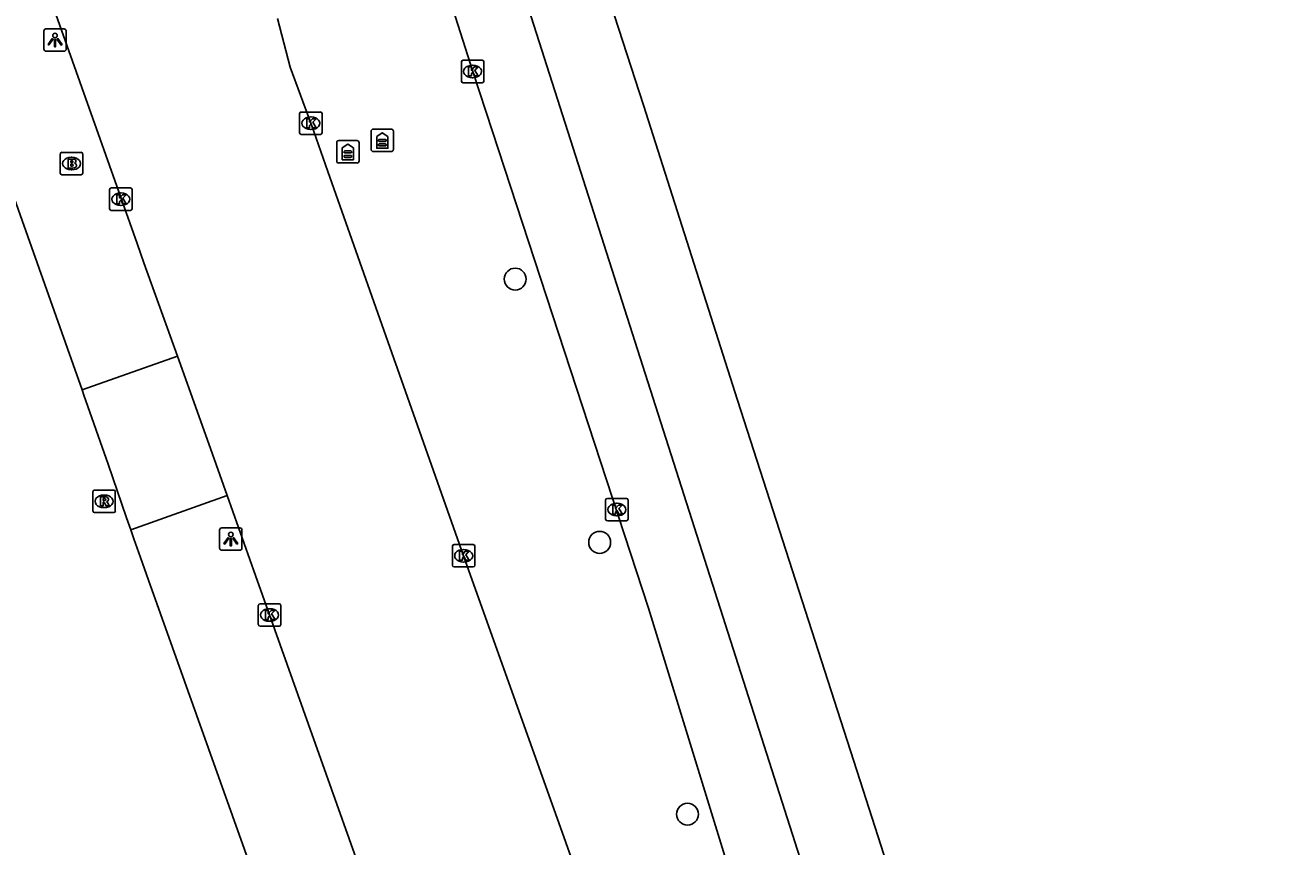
# Model space of a CAD drawing. Extents: x 157692 to 159670, y 381454 to 383289.
# Drawn here: x 159548.4 to 159603.8, y 382718.1 to 382754.8 of the extents above; entities that cross this region are included whole.
import ezdxf

# ---------------------------------------------------------------- set-up
doc = ezdxf.new("R2010")
doc.units = 0
for name, color, linetype in [('IMGEO_Boom', 7, 'Continuous'), ('IMGEO_Brandkraan', 7, 'Continuous'), ('IMGEO_Kolk', 7, 'Continuous'), ('IMGEO_Lichtpunt', 7, 'Continuous'), ('IMGEO_Reclamezuil', 7, 'Continuous'), ('IMGEO_Rijbaan_lokaal_open', 7, 'Continuous'), ('IMGEO_Rijbaan_regionaal_gesloten', 7, 'Continuous'), ('IMGEO_Rioolput', 7, 'Continuous'), ('IMGEO_Voetpad_open', 7, 'Continuous')]:
    doc.layers.add(name, color=color, linetype=linetype)

msp = doc.modelspace()

# ---------------------------------------------------------------- linework, layer by layer
at = {"layer": 'IMGEO_Boom'}
for centre in [(159570.294, 382743.421), (159574.06, 382731.679), (159577.979, 382719.557)]:
    msp.add_circle(centre, 0.489, dxfattribs=at)
at = {"layer": 'IMGEO_Brandkraan'}
for p, q in [((159550.004, 382748.148), (159550.004, 382749)), ((159550.079, 382749.074), (159550.931, 382749.074)), ((159550.492, 382748.854), (159550.517, 382748.854)), ((159551.005, 382749), (159551.005, 382748.148)), ((159550.931, 382748.074), (159550.079, 382748.074)), ((159550.515, 382748.294), (159550.49, 382748.294))]:
    msp.add_line(p, q, dxfattribs=at)
for points in [[(159550.004, 382748.148), (159550.004, 382749)], [(159550.079, 382749.074), (159550.931, 382749.074)], [(159550.352, 382748.774), (159550.352, 382748.374), (159550.565, 382748.374)], [(159550.583, 382748.774), (159550.352, 382748.774)], [(159550.531, 382748.693), (159550.477, 382748.693), (159550.477, 382748.617)], [(159550.477, 382748.617), (159550.53, 382748.617)], [(159550.539, 382748.541), (159550.477, 382748.541), (159550.477, 382748.46)], [(159551.005, 382749), (159551.005, 382748.148)], [(159550.931, 382748.074), (159550.079, 382748.074)], [(159550.477, 382748.46), (159550.539, 382748.46)]]:
    msp.add_lwpolyline(points, dxfattribs=at)
for centre, radius, start, end in [((159550.081, 382748.998), 0.0765, 91.552, 178.448), ((159550.081, 382748.998), 0.0765, 91.552, 178.448), ((159550.532, 382748.655), 0.0379, 267.8285, 90.9355), ((159550.54, 382748.5), 0.0404, 269.8759, 90.5077), ((159550.587, 382748.629), 0.145, 59.4692, 91.5367), ((159550.612, 382748.676), 0.0922, 285.5137, 58.1501), ((159550.617, 382748.484), 0.105, 301.3115, 78.989), ((159550.929, 382748.998), 0.0765, 1.552, 88.448), ((159550.929, 382748.998), 0.0765, 1.552, 88.448), ((159550.081, 382748.15), 0.0765, 181.552, 268.448), ((159550.081, 382748.15), 0.0765, 181.552, 268.448), ((159550.571, 382748.625), 0.251, 268.6676, 293.5347), ((159550.929, 382748.15), 0.0765, 271.552, 358.448), ((159550.929, 382748.15), 0.0765, 271.552, 358.448)]:
    msp.add_arc(centre, radius, start, end, dxfattribs=at)
for centre, major_axis, ratio, start_param, end_param in [((159550.491, 382748.574), (-0.387, 0.002), 0.722429, 4.712389, 7.853982), ((159550.516, 382748.574), (-0.39, 0.002), 0.717154, 1.570796, 4.712389)]:
    msp.add_ellipse(centre, major_axis=major_axis, ratio=ratio, start_param=start_param, end_param=end_param, dxfattribs=at)
at = {"layer": 'IMGEO_Kolk'}
for p, q in [((159567.893, 382752.255), (159567.893, 382753.107)), ((159567.968, 382753.181), (159568.82, 382753.181)), ((159568.381, 382752.961), (159568.406, 382752.961)), ((159568.894, 382753.107), (159568.894, 382752.255)), ((159568.82, 382752.181), (159567.968, 382752.181)), ((159568.404, 382752.401), (159568.379, 382752.401)), ((159560.676, 382749.947), (159560.676, 382750.799)), ((159560.751, 382750.873), (159561.603, 382750.873)), ((159561.677, 382750.799), (159561.677, 382749.947)), ((159561.164, 382750.653), (159561.189, 382750.653)), ((159561.603, 382749.873), (159560.751, 382749.873)), ((159561.187, 382750.093), (159561.162, 382750.093)), ((159552.277, 382747.484), (159553.129, 382747.484)), ((159552.202, 382746.558), (159552.202, 382747.41)), ((159552.69, 382747.264), (159552.715, 382747.264)), ((159553.203, 382747.41), (159553.203, 382746.558)), ((159553.129, 382746.484), (159552.277, 382746.484)), ((159552.713, 382746.704), (159552.688, 382746.704)), ((159574.402, 382733.643), (159575.254, 382733.643)), ((159574.327, 382732.717), (159574.327, 382733.569)), ((159574.815, 382733.423), (159574.84, 382733.423)), ((159575.328, 382733.569), (159575.328, 382732.717)), ((159575.254, 382732.643), (159574.402, 382732.643)), ((159574.838, 382732.863), (159574.813, 382732.863)), ((159567.494, 382730.657), (159567.494, 382731.509)), ((159567.569, 382731.583), (159568.421, 382731.583)), ((159568.495, 382731.509), (159568.495, 382730.657)), ((159567.982, 382731.363), (159568.007, 382731.363)), ((159568.421, 382730.583), (159567.569, 382730.583)), ((159568.005, 382730.803), (159567.98, 382730.803)), ((159558.836, 382728.017), (159558.836, 382728.869)), ((159558.911, 382728.943), (159559.763, 382728.943)), ((159559.324, 382728.723), (159559.349, 382728.723)), ((159559.837, 382728.869), (159559.837, 382728.017)), ((159559.347, 382728.163), (159559.322, 382728.163)), ((159559.763, 382727.943), (159558.911, 382727.943))]:
    msp.add_line(p, q, dxfattribs=at)
for points in [[(159567.893, 382752.255), (159567.893, 382753.107)], [(159567.968, 382753.181), (159568.82, 382753.181)], [(159568.894, 382753.107), (159568.894, 382752.255)], [(159568.214, 382752.881), (159568.337, 382752.881), (159568.337, 382752.73), (159568.467, 382752.881), (159568.631, 382752.881), (159568.485, 382752.73), (159568.638, 382752.481), (159568.486, 382752.481), (159568.401, 382752.645), (159568.337, 382752.578), (159568.337, 382752.481), (159568.214, 382752.481), (159568.214, 382752.881)], [(159568.82, 382752.181), (159567.968, 382752.181)], [(159560.676, 382749.947), (159560.676, 382750.799)], [(159560.751, 382750.873), (159561.603, 382750.873)], [(159561.677, 382750.799), (159561.677, 382749.947)], [(159560.997, 382750.573), (159561.12, 382750.573), (159561.12, 382750.422), (159561.25, 382750.573), (159561.414, 382750.573), (159561.268, 382750.422), (159561.421, 382750.173), (159561.269, 382750.173), (159561.184, 382750.337), (159561.12, 382750.27), (159561.12, 382750.173), (159560.997, 382750.173), (159560.997, 382750.573)], [(159561.603, 382749.873), (159560.751, 382749.873)], [(159552.277, 382747.484), (159553.129, 382747.484)], [(159552.202, 382746.558), (159552.202, 382747.41)], [(159552.523, 382747.184), (159552.646, 382747.184), (159552.646, 382747.033), (159552.776, 382747.184), (159552.94, 382747.184), (159552.794, 382747.033), (159552.947, 382746.784), (159552.795, 382746.784), (159552.71, 382746.948), (159552.646, 382746.881), (159552.646, 382746.784), (159552.523, 382746.784), (159552.523, 382747.184)], [(159553.203, 382747.41), (159553.203, 382746.558)], [(159553.129, 382746.484), (159552.277, 382746.484)], [(159574.402, 382733.643), (159575.254, 382733.643)], [(159574.327, 382732.717), (159574.327, 382733.569)], [(159574.648, 382733.343), (159574.771, 382733.343), (159574.771, 382733.192), (159574.901, 382733.343), (159575.065, 382733.343), (159574.919, 382733.192), (159575.072, 382732.943), (159574.92, 382732.943), (159574.835, 382733.107), (159574.771, 382733.04), (159574.771, 382732.943), (159574.648, 382732.943), (159574.648, 382733.343)], [(159575.328, 382733.569), (159575.328, 382732.717)], [(159575.254, 382732.643), (159574.402, 382732.643)], [(159567.494, 382730.657), (159567.494, 382731.509)], [(159567.569, 382731.583), (159568.421, 382731.583)], [(159568.495, 382731.509), (159568.495, 382730.657)], [(159567.815, 382731.283), (159567.938, 382731.283), (159567.938, 382731.132), (159568.068, 382731.283), (159568.232, 382731.283), (159568.086, 382731.132), (159568.239, 382730.883), (159568.087, 382730.883), (159568.002, 382731.047), (159567.938, 382730.98), (159567.938, 382730.883), (159567.815, 382730.883), (159567.815, 382731.283)], [(159568.421, 382730.583), (159567.569, 382730.583)], [(159558.836, 382728.017), (159558.836, 382728.869)], [(159558.911, 382728.943), (159559.763, 382728.943)], [(159559.157, 382728.643), (159559.28, 382728.643), (159559.28, 382728.492), (159559.41, 382728.643), (159559.574, 382728.643), (159559.428, 382728.492), (159559.581, 382728.243), (159559.429, 382728.243), (159559.344, 382728.407), (159559.28, 382728.34), (159559.28, 382728.243), (159559.157, 382728.243), (159559.157, 382728.643)], [(159559.837, 382728.869), (159559.837, 382728.017)], [(159559.763, 382727.943), (159558.911, 382727.943)]]:
    msp.add_lwpolyline(points, dxfattribs=at)
for centre, start, end in [((159567.97, 382753.105), 91.552, 178.448), ((159567.97, 382753.105), 91.552, 178.448), ((159568.818, 382753.105), 1.552, 88.448), ((159568.818, 382753.105), 1.552, 88.448), ((159567.97, 382752.257), 181.552, 268.448), ((159567.97, 382752.257), 181.552, 268.448), ((159568.818, 382752.257), 271.552, 358.448), ((159568.818, 382752.257), 271.552, 358.448), ((159560.753, 382750.797), 91.552, 178.448), ((159560.753, 382750.797), 91.552, 178.448), ((159561.601, 382750.797), 1.552, 88.448), ((159561.601, 382750.797), 1.552, 88.448), ((159560.753, 382749.949), 181.552, 268.448), ((159560.753, 382749.949), 181.552, 268.448), ((159561.601, 382749.949), 271.552, 358.448), ((159561.601, 382749.949), 271.552, 358.448), ((159552.279, 382747.408), 91.552, 178.448), ((159552.279, 382747.408), 91.552, 178.448), ((159553.127, 382747.408), 1.552, 88.448), ((159553.127, 382747.408), 1.552, 88.448), ((159552.279, 382746.56), 181.552, 268.448), ((159552.279, 382746.56), 181.552, 268.448), ((159553.127, 382746.56), 271.552, 358.448), ((159553.127, 382746.56), 271.552, 358.448), ((159574.404, 382733.567), 91.552, 178.448), ((159574.404, 382733.567), 91.552, 178.448), ((159575.252, 382733.567), 1.552, 88.448), ((159575.252, 382733.567), 1.552, 88.448), ((159574.404, 382732.719), 181.552, 268.448), ((159574.404, 382732.719), 181.552, 268.448), ((159575.252, 382732.719), 271.552, 358.448), ((159575.252, 382732.719), 271.552, 358.448), ((159567.571, 382731.507), 91.552, 178.448), ((159567.571, 382731.507), 91.552, 178.448), ((159568.419, 382731.507), 1.552, 88.448), ((159568.419, 382731.507), 1.552, 88.448), ((159567.571, 382730.659), 181.552, 268.448), ((159567.571, 382730.659), 181.552, 268.448), ((159568.419, 382730.659), 271.552, 358.448), ((159568.419, 382730.659), 271.552, 358.448), ((159558.913, 382728.867), 91.552, 178.448), ((159558.913, 382728.867), 91.552, 178.448), ((159559.761, 382728.867), 1.552, 88.448), ((159559.761, 382728.867), 1.552, 88.448), ((159558.913, 382728.019), 181.552, 268.448), ((159558.913, 382728.019), 181.552, 268.448), ((159559.761, 382728.019), 271.552, 358.448), ((159559.761, 382728.019), 271.552, 358.448)]:
    msp.add_arc(centre, 0.0765, start, end, dxfattribs=at)
for centre, major_axis, ratio, start_param, end_param in [((159568.38, 382752.681), (-0.387, 0.002), 0.722429, 4.712389, 7.853982), ((159568.405, 382752.681), (-0.39, 0.002), 0.717154, 1.570796, 4.712389), ((159561.163, 382750.373), (-0.387, 0.002), 0.722429, 4.712389, 7.853982), ((159561.188, 382750.373), (-0.39, 0.002), 0.717154, 1.570796, 4.712389), ((159552.689, 382746.984), (-0.387, 0.002), 0.722429, 4.712389, 7.853982), ((159552.714, 382746.984), (-0.39, 0.002), 0.717154, 1.570796, 4.712389), ((159574.814, 382733.143), (-0.387, 0.002), 0.722429, 4.712389, 7.853982), ((159574.839, 382733.143), (-0.39, 0.002), 0.717154, 1.570796, 4.712389), ((159567.981, 382731.083), (-0.387, 0.002), 0.722429, 4.712389, 7.853982), ((159568.006, 382731.083), (-0.39, 0.002), 0.717154, 1.570796, 4.712389), ((159559.323, 382728.443), (-0.387, 0.002), 0.722429, 4.712389, 7.853982), ((159559.348, 382728.443), (-0.39, 0.002), 0.717154, 1.570796, 4.712389)]:
    msp.add_ellipse(centre, major_axis=major_axis, ratio=ratio, start_param=start_param, end_param=end_param, dxfattribs=at)
at = {"layer": 'IMGEO_Lichtpunt'}
for p, q in [((159549.27, 382754.487), (159549.27, 382753.68)), ((159549.27, 382754.487), (159549.27, 382753.68)), ((159550.172, 382754.582), (159549.364, 382754.582)), ((159550.172, 382754.582), (159549.364, 382754.582)), ((159550.266, 382753.68), (159550.266, 382754.487)), ((159550.266, 382753.68), (159550.266, 382754.487)), ((159549.364, 382753.586), (159550.172, 382753.586)), ((159549.364, 382753.586), (159550.172, 382753.586)), ((159557.11, 382732.232), (159557.11, 382731.425)), ((159557.11, 382732.232), (159557.11, 382731.425)), ((159558.012, 382732.327), (159557.204, 382732.327)), ((159558.012, 382732.327), (159557.204, 382732.327)), ((159558.106, 382731.425), (159558.106, 382732.232)), ((159558.106, 382731.425), (159558.106, 382732.232)), ((159557.204, 382731.331), (159558.012, 382731.331)), ((159557.204, 382731.331), (159558.012, 382731.331))]:
    msp.add_line(p, q, dxfattribs=at)
for points in [[(159549.644, 382754.151), (159549.683, 382754.123), (159549.495, 382753.861), (159549.457, 382753.888), (159549.644, 382754.151)], [(159549.746, 382754.103), (159549.793, 382754.103), (159549.793, 382753.781), (159549.746, 382753.781), (159549.746, 382754.103)], [(159549.856, 382754.123), (159549.894, 382754.15), (159550.081, 382753.888), (159550.042, 382753.86), (159549.856, 382754.123)], [(159557.484, 382731.896), (159557.523, 382731.868), (159557.335, 382731.606), (159557.297, 382731.633), (159557.484, 382731.896)], [(159557.586, 382731.848), (159557.633, 382731.848), (159557.633, 382731.526), (159557.586, 382731.526), (159557.586, 382731.848)], [(159557.696, 382731.868), (159557.734, 382731.895), (159557.921, 382731.633), (159557.882, 382731.605), (159557.696, 382731.868)]]:
    msp.add_lwpolyline(points, dxfattribs=at)
for centre in [(159549.769, 382754.285), (159557.609, 382732.03)]:
    msp.add_circle(centre, 0.0994, dxfattribs=at)
for centre, start, end in [((159549.364, 382754.487), 90, 180), ((159549.364, 382754.487), 90, 180), ((159550.172, 382754.487), 0, 90), ((159550.172, 382754.487), 0, 90), ((159549.364, 382753.68), 180, 270), ((159549.364, 382753.68), 180, 270), ((159550.172, 382753.68), 270, 0), ((159550.172, 382753.68), 270, 360), ((159557.204, 382732.232), 90, 180), ((159557.204, 382732.232), 90, 180), ((159558.012, 382732.232), 0, 90), ((159558.012, 382732.232), 0, 90), ((159557.204, 382731.425), 180, 270), ((159557.204, 382731.425), 180, 270), ((159558.012, 382731.425), 270, 0), ((159558.012, 382731.425), 270, 360)]:
    msp.add_arc(centre, 0.0946, start, end, dxfattribs=at)
at = {"layer": 'IMGEO_Reclamezuil'}
for p, q in [((159563.866, 382750.013), (159563.866, 382749.205)), ((159563.866, 382750.013), (159563.866, 382749.205)), ((159564.768, 382750.107), (159563.96, 382750.107)), ((159564.768, 382750.107), (159563.96, 382750.107)), ((159564.495, 382749.649), (159564.233, 382749.649)), ((159564.862, 382749.205), (159564.862, 382750.013)), ((159564.862, 382749.205), (159564.862, 382750.013)), ((159562.331, 382749.501), (159562.331, 382748.693)), ((159562.331, 382749.501), (159562.331, 382748.693)), ((159563.233, 382749.595), (159562.425, 382749.595)), ((159563.233, 382749.595), (159562.425, 382749.595)), ((159562.96, 382749.137), (159562.698, 382749.137)), ((159563.327, 382748.693), (159563.327, 382749.501)), ((159563.327, 382748.693), (159563.327, 382749.501)), ((159563.96, 382749.111), (159564.768, 382749.111)), ((159563.96, 382749.111), (159564.768, 382749.111)), ((159564.233, 382749.562), (159564.495, 382749.562)), ((159564.495, 382749.447), (159564.233, 382749.447)), ((159564.233, 382749.36), (159564.495, 382749.36)), ((159562.425, 382748.599), (159563.233, 382748.599)), ((159562.425, 382748.599), (159563.233, 382748.599)), ((159562.698, 382749.05), (159562.96, 382749.05)), ((159562.96, 382748.935), (159562.698, 382748.935)), ((159562.698, 382748.848), (159562.96, 382748.848))]:
    msp.add_line(p, q, dxfattribs=at)
for points in [[(159564.114, 382749.78), (159564.364, 382749.95), (159564.614, 382749.78), (159564.614, 382749.257), (159564.114, 382749.257), (159564.114, 382749.78)], [(159562.579, 382749.268), (159562.829, 382749.438), (159563.079, 382749.268), (159563.079, 382748.745), (159562.579, 382748.745), (159562.579, 382749.268)]]:
    msp.add_lwpolyline(points, dxfattribs=at)
for centre, radius, start, end in [((159563.96, 382750.013), 0.0946, 90, 180), ((159563.96, 382750.013), 0.0946, 90, 180), ((159564.233, 382749.606), 0.0436, 89.974, 270.026), ((159564.495, 382749.606), 0.0436, 269.974, 90.026), ((159564.768, 382750.013), 0.0946, 0, 90), ((159564.768, 382750.013), 0.0946, 0, 90), ((159562.425, 382749.501), 0.0946, 90, 180), ((159562.425, 382749.501), 0.0946, 90, 180), ((159562.698, 382749.094), 0.0436, 89.974, 270.026), ((159562.96, 382749.094), 0.0436, 269.974, 90.026), ((159563.233, 382749.501), 0.0946, 0, 90), ((159563.233, 382749.501), 0.0946, 0, 90), ((159563.96, 382749.205), 0.0946, 180, 270), ((159563.96, 382749.205), 0.0946, 180, 270), ((159564.233, 382749.403), 0.0436, 89.974, 270.026), ((159564.495, 382749.403), 0.0436, 269.974, 90.026), ((159564.768, 382749.205), 0.0946, 270, 0), ((159564.768, 382749.205), 0.0946, 270, 0), ((159562.425, 382748.693), 0.0946, 180, 270), ((159562.425, 382748.693), 0.0946, 180, 270), ((159562.698, 382748.891), 0.0436, 89.974, 270.026), ((159562.96, 382748.891), 0.0436, 269.974, 90.026), ((159563.233, 382748.693), 0.0946, 270, 0), ((159563.233, 382748.693), 0.0946, 270, 0)]:
    msp.add_arc(centre, radius, start, end, dxfattribs=at)
at = {"layer": 'IMGEO_Rijbaan_lokaal_open'}
for points in [[(159555.235, 382739.979), (159553.731, 382744.141), (159553.425, 382745.005), (159547.342, 382762.206), (159545.364, 382767.802), (159543.014, 382774.452), (159541.684, 382778.203), (159540.386, 382781.91), (159538.593, 382786.868), (159534.925, 382797.263)], [(159581.329, 382712.261), (159580.906, 382713.577), (159576.239, 382728.742), (159569.274, 382750), (159568.397, 382752.678), (159562.57, 382770.949)], [(159559.691, 382755.045), (159560.257, 382752.865), (159561.176, 382750.373), (159561.308, 382750), (159561.935, 382748.227), (159567.994, 382731.083), (159574.868, 382711.8), (159580.35, 382696.295), (159589.519, 382670.434), (159595.669, 382653.011), (159602.788, 382632.766), (159615.362, 382597.435), (159615.407, 382597.307), (159620.846, 382581.911), (159627.38, 382563.561), (159633.831, 382545.445), (159635.032, 382542.035)], [(159555.235, 382739.979), (159556.624, 382736.072), (159557.441, 382733.773)], [(159557.441, 382733.773), (159558.709, 382730.206), (159559.335, 382728.442), (159565.893, 382710.013), (159571.728, 382693.595), (159578.568, 382674.291)]]:
    msp.add_lwpolyline(points, dxfattribs=at)
at = {"layer": 'IMGEO_Rijbaan_regionaal_gesloten'}
for points in [[(159505.039, 382966.967), (159507.495, 382960.556), (159509.217, 382955.891), (159513.613, 382943.977), (159520.971, 382922.826), (159536.692, 382874.093), (159540.802, 382861.176), (159542.991, 382854.404), (159545.622, 382846.024), (159548.173, 382838), (159551.034, 382829.189), (159555.785, 382814.093), (159559.974, 382801.26), (159564.06, 382788.298), (159567.815, 382776.683), (159571.96, 382763.692), (159576.017, 382751.184), (159580.209, 382738.024), (159585.672, 382721.041), (159589.498, 382709.148), (159593.23, 382697.548), (159597.869, 382683.125), (159602.921, 382667.945)], [(159565.651, 382771.866), (159572.638, 382750), (159584.38, 382713.251)]]:
    msp.add_lwpolyline(points, dxfattribs=at)
at = {"layer": 'IMGEO_Rioolput'}
for p, q in [((159551.457, 382733.086), (159551.457, 382733.938)), ((159551.532, 382734.012), (159552.384, 382734.012)), ((159551.945, 382733.792), (159551.97, 382733.792)), ((159552.458, 382733.938), (159552.458, 382733.086)), ((159551.968, 382733.232), (159551.943, 382733.232)), ((159552.384, 382733.012), (159551.532, 382733.012))]:
    msp.add_line(p, q, dxfattribs=at)
for points in [[(159551.457, 382733.086), (159551.457, 382733.938)], [(159551.532, 382734.012), (159552.384, 382734.012)], [(159552.046, 382733.71), (159551.794, 382733.712), (159551.794, 382733.312)], [(159551.972, 382733.631), (159551.918, 382733.631), (159551.918, 382733.55)], [(159552.458, 382733.938), (159552.458, 382733.086)], [(159551.794, 382733.312), (159551.918, 382733.312), (159551.918, 382733.474), (159551.929, 382733.474)], [(159551.918, 382733.55), (159551.97, 382733.55)], [(159551.976, 382733.445), (159552.047, 382733.312), (159552.187, 382733.312), (159552.122, 382733.438)], [(159552.384, 382733.012), (159551.532, 382733.012)]]:
    msp.add_lwpolyline(points, dxfattribs=at)
for centre, radius, start, end in [((159551.534, 382733.936), 0.0765, 91.552, 178.448), ((159551.534, 382733.936), 0.0765, 91.552, 178.448), ((159551.978, 382733.535), 0.0964, 77.0061, 93.1865), ((159551.992, 382733.592), 0.0378, 276.6634, 79.6772), ((159552.045, 382733.6), 0.109, 350.3612, 89.416), ((159552.043, 382733.6), 0.112, 277.5842, 350.9817), ((159552.382, 382733.936), 0.0765, 1.552, 88.448), ((159552.382, 382733.936), 0.0765, 1.552, 88.448), ((159551.534, 382733.088), 0.0765, 181.552, 268.448), ((159551.534, 382733.088), 0.0765, 181.552, 268.448), ((159551.928, 382733.421), 0.0533, 26.0293, 88.6989), ((159551.954, 382733.739), 0.19, 274.7715, 282.9687), ((159552.027, 382733.385), 0.108, 29.5134, 73.7905), ((159552.382, 382733.088), 0.0765, 271.552, 358.448), ((159552.382, 382733.088), 0.0765, 271.552, 358.448)]:
    msp.add_arc(centre, radius, start, end, dxfattribs=at)
for centre, major_axis, ratio, start_param, end_param in [((159551.944, 382733.512), (-0.387, 0.002), 0.722429, 4.712389, 7.853982), ((159551.969, 382733.512), (-0.39, 0.002), 0.717154, 1.570796, 4.712389)]:
    msp.add_ellipse(centre, major_axis=major_axis, ratio=ratio, start_param=start_param, end_param=end_param, dxfattribs=at)
at = {"layer": 'IMGEO_Voetpad_open'}
for points in [[(159550.976, 382738.485), (159550.578, 382739.611), (159541.114, 382766.329), (159538.501, 382773.705), (159537.433, 382776.72), (159536.158, 382780.323), (159530.696, 382795.744)], [(159550.976, 382738.485), (159555.235, 382739.979)], [(159553.145, 382732.234), (159552.959, 382732.774), (159552.142, 382735.161), (159551.052, 382738.244), (159550.976, 382738.485)], [(159557.441, 382733.773), (159553.145, 382732.234)], [(159574.293, 382672.823), (159571.128, 382681.721), (159569.517, 382686.25), (159564.18, 382701.254), (159553.939, 382730.002), (159553.579, 382731.005), (159553.278, 382731.843), (159553.145, 382732.234)]]:
    msp.add_lwpolyline(points, dxfattribs=at)

doc.saveas('drawing.dxf')
